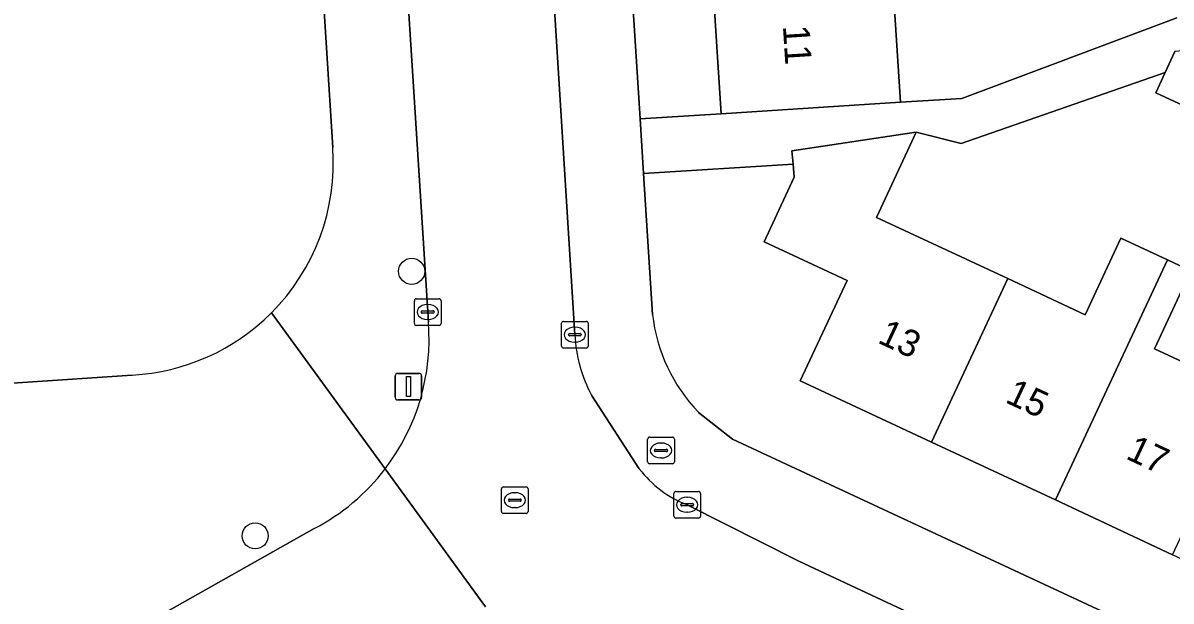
# Model space of a CAD drawing. Extents: x 159053 to 160042, y 380449 to 381423.
# Drawn here: x 159920.97 to 159964.04, y 381136.05 to 381157.75 of the extents above; entities that cross this region are included whole.
import ezdxf

# ---------------------------------------------------------------- set-up
doc = ezdxf.new("R2010")
doc.units = 0
for name, color, linetype in [('IMGEO_Boom', 7, 'Continuous'), ('IMGEO_Brandkraan', 7, 'Continuous'), ('IMGEO_Erf', 7, 'Continuous'), ('IMGEO_Kolk', 7, 'Continuous'), ('IMGEO_Lichtmast', 7, 'Continuous'), ('IMGEO_Pand', 7, 'Continuous'), ('IMGEO_Pand_nummerreeks', 7, 'Continuous'), ('IMGEO_Rijbaan_lokaal_open', 7, 'Continuous'), ('IMGEO_Rioolput', 7, 'Continuous'), ('IMGEO_Voetpad_open', 7, 'Continuous')]:
    doc.layers.add(name, color=color, linetype=linetype)

msp = doc.modelspace()

# ---------------------------------------------------------------- linework, layer by layer
at = {"layer": 'IMGEO_Boom'}
for centre in [(159935.552, 381148.429), (159929.682, 381138.5)]:
    msp.add_circle(centre, 0.489, dxfattribs=at)
at = {"layer": 'IMGEO_Brandkraan'}
for p, q in [((159944.405, 381141.278), (159944.405, 381142.13)), ((159944.48, 381142.204), (159945.332, 381142.204)), ((159945.406, 381142.13), (159945.406, 381141.278)), ((159944.664, 381141.698), (159944.664, 381141.71)), ((159945.102, 381141.661), (159944.704, 381141.661)), ((159944.707, 381141.747), (159945.105, 381141.747)), ((159944.893, 381141.984), (159944.918, 381141.984)), ((159945.148, 381141.71), (159945.148, 381141.698)), ((159944.916, 381141.424), (159944.891, 381141.424)), ((159945.332, 381141.204), (159944.48, 381141.204))]:
    msp.add_line(p, q, dxfattribs=at)
for points in [[(159944.405, 381141.278), (159944.405, 381142.13)], [(159944.48, 381142.204), (159945.332, 381142.204)], [(159945.406, 381142.13), (159945.406, 381141.278)], [(159945.332, 381141.204), (159944.48, 381141.204)]]:
    msp.add_lwpolyline(points, dxfattribs=at)
for centre, radius, start, end in [((159944.482, 381142.128), 0.0765, 91.552, 178.448), ((159944.482, 381142.128), 0.0765, 91.552, 178.448), ((159945.33, 381142.128), 0.0765, 1.552, 88.448), ((159945.33, 381142.128), 0.0765, 1.552, 88.448), ((159944.704, 381141.707), 0.0403, 85.8775, 175.7526), ((159944.701, 381141.697), 0.0366, 178.938, 274.7102), ((159945.105, 381141.704), 0.043, 264.8664, 352.4533), ((159945.109, 381141.709), 0.0386, 1.7309, 96.639), ((159944.482, 381141.28), 0.0765, 181.552, 268.448), ((159944.482, 381141.28), 0.0765, 181.552, 268.448), ((159945.33, 381141.28), 0.0765, 271.552, 358.448), ((159945.33, 381141.28), 0.0765, 271.552, 358.448)]:
    msp.add_arc(centre, radius, start, end, dxfattribs=at)
for centre, major_axis, ratio, start_param, end_param in [((159944.892, 381141.704), (-0.387, 0.002), 0.722429, 4.712389, 7.853982), ((159944.917, 381141.704), (-0.39, 0.002), 0.717154, 1.570796, 4.712389)]:
    msp.add_ellipse(centre, major_axis=major_axis, ratio=ratio, start_param=start_param, end_param=end_param, dxfattribs=at)
at = {"layer": 'IMGEO_Erf'}
msp.add_lwpolyline([(159945.881, 381174.361), (159945.543, 381179.636), (159945.23, 381184.526), (159942.185, 381184.36), (159944.119, 381154.149), (159947.163, 381154.344), (159946.826, 381159.599), (159946.518, 381164.411), (159946.184, 381169.633)], close=True, dxfattribs=at)
for points in [[(159932.59, 381153.074), (159930.792, 381181.475)], [(159859.44, 381162.266), (159859.115, 381161.92), (159860.513, 381138.059), (159868.86, 381138.527), (159869.027, 381136.128), (159912.967, 381138.864), (159912.716, 381143.7), (159925.071, 381144.534)], [(159953.641, 381158.653), (159953.889, 381154.774), (159956.194, 381154.921), (159964.261, 381157.94)], [(159966.24, 381153.842), (159963.464, 381155.135), (159963.817, 381155.893), (159956.169, 381153.23), (159954.481, 381153.651), (159952.989, 381150.45), (159957.913, 381148.155), (159960.821, 381146.8), (159962.159, 381149.67), (159963.902, 381148.857), (159964.786, 381148.445), (159963.422, 381145.517), (159966.938, 381143.879)], [(159973.182, 381133.544), (159968.626, 381135.674), (159964.098, 381137.792), (159959.699, 381139.849), (159955.053, 381142.022), (159950.13, 381144.324), (159951.884, 381148.089), (159948.77, 381149.54), (159949.9, 381151.965), (159949.857, 381152.457), (159944.25, 381152.099), (159944.589, 381146.81)], [(159946.31, 381143.136), (159947.587, 381142.127), (159999.029, 381118.155), (160000.292, 381120.865), (160000, 381121.002), (159995.846, 381122.945), (159991.244, 381125.097), (159986.823, 381127.164), (159982.178, 381129.336), (159977.739, 381131.412), (159973.182, 381133.544)]]:
    msp.add_lwpolyline(points, dxfattribs=at)
for centre, radius, start, end in [((159924.636, 381152.493), 7.976, 315.1607, 4.1792), ((159924.645, 381152.488), 7.965, 273.063, 315.1366), ((159950.858, 381147.507), 6.308, 186.3408, 223.8585)]:
    msp.add_arc(centre, radius, start, end, dxfattribs=at)
at = {"layer": 'IMGEO_Kolk'}
for p, q in [((159935.653, 381146.473), (159935.653, 381147.325)), ((159935.728, 381147.399), (159936.58, 381147.399)), ((159936.654, 381147.325), (159936.654, 381146.473)), ((159935.912, 381146.893), (159935.912, 381146.905)), ((159936.35, 381146.856), (159935.952, 381146.856)), ((159935.955, 381146.942), (159936.353, 381146.942)), ((159936.141, 381147.179), (159936.166, 381147.179)), ((159936.396, 381146.905), (159936.396, 381146.893)), ((159936.58, 381146.399), (159935.728, 381146.399)), ((159936.164, 381146.619), (159936.139, 381146.619)), ((159941.173, 381145.625), (159941.173, 381146.477)), ((159941.248, 381146.551), (159942.1, 381146.551)), ((159942.174, 381146.477), (159942.174, 381145.625)), ((159941.432, 381146.045), (159941.432, 381146.057)), ((159941.87, 381146.008), (159941.472, 381146.008)), ((159941.475, 381146.094), (159941.873, 381146.094)), ((159941.661, 381146.331), (159941.686, 381146.331)), ((159941.916, 381146.057), (159941.916, 381146.045)), ((159942.1, 381145.551), (159941.248, 381145.551)), ((159941.684, 381145.771), (159941.659, 381145.771)), ((159945.387, 381139.24), (159945.387, 381140.092)), ((159945.462, 381140.166), (159946.314, 381140.166)), ((159945.875, 381139.946), (159945.9, 381139.946)), ((159946.388, 381140.092), (159946.388, 381139.24)), ((159945.646, 381139.66), (159945.646, 381139.672)), ((159946.084, 381139.623), (159945.686, 381139.623)), ((159945.689, 381139.709), (159946.087, 381139.709)), ((159946.13, 381139.672), (159946.13, 381139.66)), ((159946.314, 381139.166), (159945.462, 381139.166)), ((159945.898, 381139.386), (159945.873, 381139.386))]:
    msp.add_line(p, q, dxfattribs=at)
for points in [[(159935.653, 381146.473), (159935.653, 381147.325)], [(159935.728, 381147.399), (159936.58, 381147.399)], [(159936.654, 381147.325), (159936.654, 381146.473)], [(159936.58, 381146.399), (159935.728, 381146.399)], [(159941.173, 381145.625), (159941.173, 381146.477)], [(159941.248, 381146.551), (159942.1, 381146.551)], [(159942.174, 381146.477), (159942.174, 381145.625)], [(159942.1, 381145.551), (159941.248, 381145.551)], [(159945.387, 381139.24), (159945.387, 381140.092)], [(159945.462, 381140.166), (159946.314, 381140.166)], [(159946.388, 381140.092), (159946.388, 381139.24)], [(159946.314, 381139.166), (159945.462, 381139.166)]]:
    msp.add_lwpolyline(points, dxfattribs=at)
for centre, radius, start, end in [((159935.73, 381147.323), 0.0765, 91.552, 178.448), ((159935.73, 381147.323), 0.0765, 91.552, 178.448), ((159936.578, 381147.323), 0.0765, 1.552, 88.448), ((159936.578, 381147.323), 0.0765, 1.552, 88.448), ((159935.952, 381146.902), 0.0403, 85.8775, 175.7526), ((159935.949, 381146.892), 0.0366, 178.938, 274.7102), ((159936.353, 381146.899), 0.043, 264.8664, 352.4533), ((159936.357, 381146.904), 0.0386, 1.7309, 96.639), ((159935.73, 381146.475), 0.0765, 181.552, 268.448), ((159935.73, 381146.475), 0.0765, 181.552, 268.448), ((159936.578, 381146.475), 0.0765, 271.552, 358.448), ((159936.578, 381146.475), 0.0765, 271.552, 358.448), ((159941.25, 381146.475), 0.0765, 91.552, 178.448), ((159941.25, 381146.475), 0.0765, 91.552, 178.448), ((159942.098, 381146.475), 0.0765, 1.552, 88.448), ((159942.098, 381146.475), 0.0765, 1.552, 88.448), ((159941.472, 381146.054), 0.0403, 85.8775, 175.7526), ((159941.469, 381146.044), 0.0366, 178.938, 274.7102), ((159941.873, 381146.051), 0.043, 264.8664, 352.4533), ((159941.877, 381146.056), 0.0386, 1.7309, 96.639), ((159941.25, 381145.627), 0.0765, 181.552, 268.448), ((159941.25, 381145.627), 0.0765, 181.552, 268.448), ((159942.098, 381145.627), 0.0765, 271.552, 358.448), ((159942.098, 381145.627), 0.0765, 271.552, 358.448), ((159945.464, 381140.09), 0.0765, 91.552, 178.448), ((159945.464, 381140.09), 0.0765, 91.552, 178.448), ((159946.312, 381140.09), 0.0765, 1.552, 88.448), ((159946.312, 381140.09), 0.0765, 1.552, 88.448), ((159945.686, 381139.669), 0.0403, 85.8775, 175.7526), ((159945.683, 381139.659), 0.0366, 178.938, 274.7102), ((159946.087, 381139.666), 0.043, 264.8664, 352.4533), ((159946.091, 381139.671), 0.0386, 1.7309, 96.639), ((159945.464, 381139.242), 0.0765, 181.552, 268.448), ((159945.464, 381139.242), 0.0765, 181.552, 268.448), ((159946.312, 381139.242), 0.0765, 271.552, 358.448), ((159946.312, 381139.242), 0.0765, 271.552, 358.448)]:
    msp.add_arc(centre, radius, start, end, dxfattribs=at)
for centre, major_axis, ratio, start_param, end_param in [((159936.14, 381146.899), (-0.387, 0.002), 0.722429, 4.712389, 7.853982), ((159936.165, 381146.899), (-0.39, 0.002), 0.717154, 1.570796, 4.712389), ((159941.66, 381146.051), (-0.387, 0.002), 0.722429, 4.712389, 7.853982), ((159941.685, 381146.051), (-0.39, 0.002), 0.717154, 1.570796, 4.712389), ((159945.874, 381139.666), (-0.387, 0.002), 0.722429, 4.712389, 7.853982), ((159945.899, 381139.666), (-0.39, 0.002), 0.717154, 1.570796, 4.712389)]:
    msp.add_ellipse(centre, major_axis=major_axis, ratio=ratio, start_param=start_param, end_param=end_param, dxfattribs=at)
at = {"layer": 'IMGEO_Lichtmast'}
for p, q in [((159934.934, 381143.7), (159934.934, 381144.5)), ((159934.934, 381144.5), (159934.934, 381143.7)), ((159935.034, 381144.6), (159935.824, 381144.6)), ((159935.824, 381144.6), (159935.034, 381144.6)), ((159935.924, 381144.5), (159935.924, 381143.7)), ((159935.924, 381143.7), (159935.924, 381144.5)), ((159935.824, 381143.6), (159935.034, 381143.6)), ((159935.034, 381143.6), (159935.824, 381143.6))]:
    msp.add_line(p, q, dxfattribs=at)
msp.add_lwpolyline([(159935.354, 381144.475), (159935.504, 381144.475), (159935.504, 381143.725), (159935.354, 381143.725), (159935.354, 381144.475)], dxfattribs=at)
for centre, start, end in [((159935.034, 381144.5), 90, 180), ((159935.034, 381144.5), 90, 180), ((159935.824, 381144.5), 0, 90), ((159935.824, 381144.5), 360, 90), ((159935.034, 381143.7), 180, 270), ((159935.034, 381143.7), 180, 270), ((159935.824, 381143.7), 270, 0), ((159935.824, 381143.7), 270, 0)]:
    msp.add_arc(centre, 0.1, start, end, dxfattribs=at)
at = {"layer": 'IMGEO_Pand'}
for points in [[(159956.813, 381160.239), (159946.826, 381159.599), (159947.163, 381154.344), (159952.153, 381154.663), (159953.889, 381154.774), (159953.641, 381158.653), (159956.901, 381158.862)], [(159967.507, 381156.56), (159966.795, 381156.892), (159964.185, 381156.682), (159963.817, 381155.893), (159963.464, 381155.135), (159966.24, 381153.842)], [(159957.913, 381148.155), (159952.989, 381150.45), (159954.481, 381153.651), (159949.814, 381152.95), (159949.857, 381152.457), (159949.9, 381151.965), (159948.77, 381149.54), (159951.884, 381148.089), (159950.13, 381144.324), (159955.053, 381142.022)], [(159963.902, 381148.857), (159962.159, 381149.67), (159960.821, 381146.8), (159957.913, 381148.155), (159955.053, 381142.022), (159959.699, 381139.849)], [(159966.938, 381143.879), (159963.422, 381145.517), (159964.786, 381148.445), (159963.902, 381148.857), (159959.699, 381139.849), (159964.098, 381137.792)]]:
    msp.add_lwpolyline(points, close=True, dxfattribs=at)
at = {"layer": 'IMGEO_Rijbaan_lokaal_open'}
for points in [[(159941.673, 381146.055), (159939.817, 381175.69), (159939.688, 381176.908), (159934.271, 381176.569), (159936.178, 381146.53)], [(159944.092, 381141.01), (159942.3, 381143.775)], [(159934.555, 381141.01), (159938.32, 381135.838)], [(159938.32, 381135.838), (159934.555, 381141.01)], [(159941.104, 381135.635), (159951.45, 381130.849), (159969.386, 381122.569), (159971.667, 381127.445), (159950.076, 381137.545), (159945.884, 381139.667)], [(159931.897, 381138.773), (159920.354, 381132.251)]]:
    msp.add_lwpolyline(points, dxfattribs=at)
for centre, radius, start, end in [((159928.182, 381145.882), 8.022, 322.6011, 4.6299), ((159947.058, 381146.31), 5.391, 182.707, 208.0455), ((159928.189, 381145.877), 8.014, 297.5656, 322.603), ((159947.373, 381143.521), 4.132, 217.428, 248.8731)]:
    msp.add_arc(centre, radius, start, end, dxfattribs=at)
at = {"layer": 'IMGEO_Rioolput'}
for p, q in [((159938.921, 381139.413), (159938.921, 381140.265)), ((159938.996, 381140.339), (159939.848, 381140.339)), ((159939.409, 381140.119), (159939.434, 381140.119)), ((159939.922, 381140.265), (159939.922, 381139.413)), ((159939.18, 381139.833), (159939.18, 381139.845)), ((159939.618, 381139.796), (159939.22, 381139.796)), ((159939.223, 381139.882), (159939.621, 381139.882)), ((159939.432, 381139.559), (159939.407, 381139.559)), ((159939.664, 381139.845), (159939.664, 381139.833)), ((159939.848, 381139.339), (159938.996, 381139.339))]:
    msp.add_line(p, q, dxfattribs=at)
for points in [[(159938.921, 381139.413), (159938.921, 381140.265)], [(159938.996, 381140.339), (159939.848, 381140.339)], [(159939.922, 381140.265), (159939.922, 381139.413)], [(159939.848, 381139.339), (159938.996, 381139.339)]]:
    msp.add_lwpolyline(points, dxfattribs=at)
for centre, radius, start, end in [((159938.998, 381140.263), 0.0765, 91.552, 178.448), ((159938.998, 381140.263), 0.0765, 91.552, 178.448), ((159939.846, 381140.263), 0.0765, 1.552, 88.448), ((159939.846, 381140.263), 0.0765, 1.552, 88.448), ((159939.22, 381139.842), 0.0403, 85.8775, 175.7526), ((159939.217, 381139.832), 0.0366, 178.938, 274.7102), ((159939.621, 381139.839), 0.043, 264.8664, 352.4533), ((159939.625, 381139.844), 0.0386, 1.7309, 96.639), ((159938.998, 381139.415), 0.0765, 181.552, 268.448), ((159938.998, 381139.415), 0.0765, 181.552, 268.448), ((159939.846, 381139.415), 0.0765, 271.552, 358.448), ((159939.846, 381139.415), 0.0765, 271.552, 358.448)]:
    msp.add_arc(centre, radius, start, end, dxfattribs=at)
for centre, major_axis, ratio, start_param, end_param in [((159939.408, 381139.839), (-0.387, 0.002), 0.722429, 4.712389, 7.853982), ((159939.433, 381139.839), (-0.39, 0.002), 0.717154, 1.570796, 4.712389)]:
    msp.add_ellipse(centre, major_axis=major_axis, ratio=ratio, start_param=start_param, end_param=end_param, dxfattribs=at)
at = {"layer": 'IMGEO_Voetpad_open'}
for points in [[(159944.589, 381146.81), (159944.25, 381152.099), (159944.119, 381154.149), (159942.185, 381184.36), (159945.23, 381184.526), (159945.908, 381184.569), (159946.27, 381187.405), (159946.7, 381190.78), (159946.365, 381190.936), (159946.562, 381191.357), (159946.659, 381191.312), (159947.93, 381194.034), (159947.84, 381194.076), (159948.314, 381195.085), (159948.418, 381195.036), (159948.818, 381195.887), (159948.714, 381195.936)], [(159939.777, 381189.286), (159939.69, 381188.629), (159939.503, 381186.527), (159939.395, 381183.043), (159939.483, 381179.65), (159939.688, 381176.908), (159939.817, 381175.69), (159941.673, 381146.055)], [(159930.792, 381181.475), (159932.59, 381153.074)], [(159936.178, 381146.53), (159934.271, 381176.569)], [(159964.261, 381157.94), (159956.194, 381154.921), (159953.889, 381154.774), (159952.153, 381154.663), (159947.163, 381154.344), (159944.119, 381154.149), (159944.25, 381152.099), (159949.857, 381152.457), (159949.814, 381152.95), (159954.481, 381153.651), (159956.169, 381153.23), (159963.817, 381155.893), (159964.185, 381156.682)], [(159930.291, 381146.869), (159934.555, 381141.01)], [(159934.555, 381141.01), (159930.291, 381146.869)], [(159925.071, 381144.534), (159912.716, 381143.7), (159912.967, 381138.864), (159912.838, 381136.769), (159913.407, 381127.726), (159914.7, 381107.19), (159914.976, 381102.594), (159916.457, 381079.091), (159920.062, 381079.331), (159918.644, 381101.808), (159918.225, 381108.286), (159917.335, 381123.151), (159917.13, 381126.395)], [(159942.3, 381143.775), (159944.092, 381141.01)], [(160003.487, 381111.049), (160006.841, 381117.93), (160002.621, 381116.482), (160000, 381117.703), (159999.029, 381118.155), (159947.587, 381142.127), (159946.31, 381143.136)], [(159945.884, 381139.667), (159950.076, 381137.545), (159971.667, 381127.445), (159974.158, 381126.279), (159995.725, 381116.19), (159999.373, 381114.607), (160001.114, 381113.851), (160001.312, 381113.765)], [(159920.354, 381132.251), (159931.897, 381138.773)]]:
    msp.add_lwpolyline(points, dxfattribs=at)
for centre, radius, start, end in [((159924.636, 381152.493), 7.976, 315.1607, 4.1792), ((159924.645, 381152.488), 7.965, 273.063, 315.1366), ((159928.182, 381145.882), 8.022, 322.6011, 4.6299), ((159950.858, 381147.507), 6.308, 186.3408, 223.8585), ((159947.058, 381146.31), 5.391, 182.707, 208.0455), ((159928.189, 381145.877), 8.014, 297.5656, 322.603), ((159947.373, 381143.521), 4.132, 217.428, 248.8731)]:
    msp.add_arc(centre, radius, start, end, dxfattribs=at)

# ---------------------------------------------------------------- texts
at = {"layer": 'IMGEO_Pand_nummerreeks'}
for s, rotation, p in [('11', 273.6645, (159949.477, 381157.641)), ('13', 334.9388, (159952.992, 381145.767)), ('15', 334.9366, (159957.777, 381143.529)), ('17', 334.9389, (159962.3, 381141.414))]:
    msp.add_text(s, height=1, rotation=rotation, dxfattribs=at).set_placement(p)

doc.saveas('drawing.dxf')
